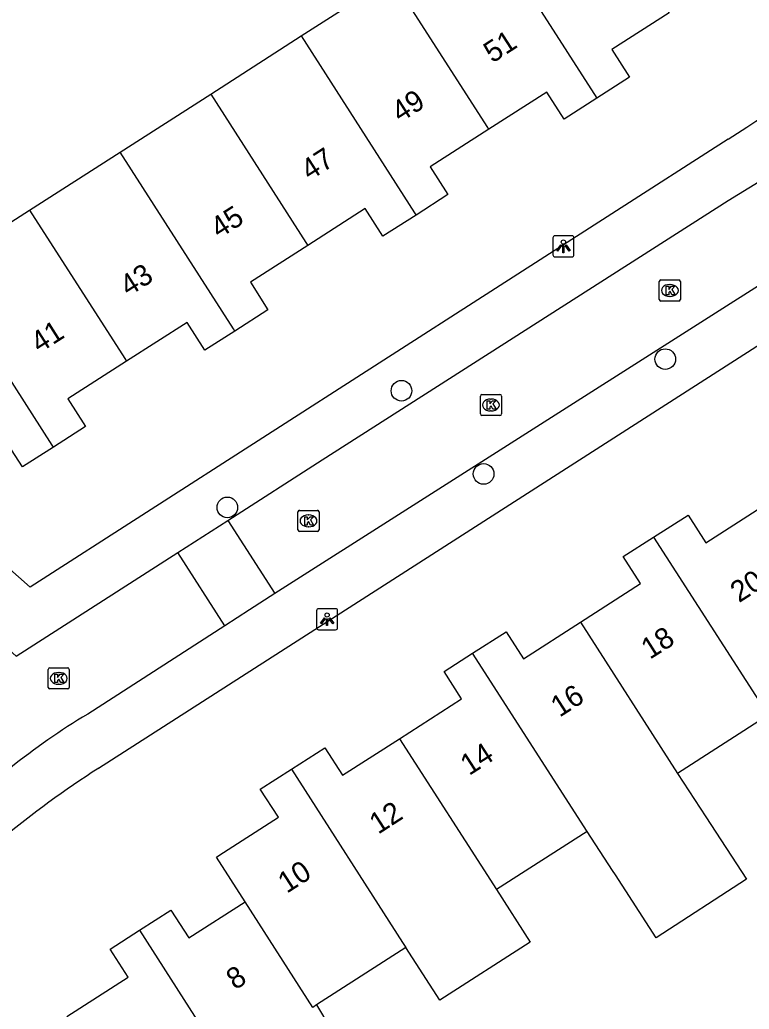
# Model space of a CAD drawing. Extents: x 158474 to 159560, y 388525 to 389605.
# Drawn here: x 159221.57 to 159256.14, y 389276.44 to 389323.35 of the extents above; entities that cross this region are included whole.
import ezdxf

# ---------------------------------------------------------------- set-up
doc = ezdxf.new("R2010")
doc.units = 0
for name, color, linetype in [('IMGEO_Boom', 7, 'Continuous'), ('IMGEO_Kolk', 7, 'Continuous'), ('IMGEO_Lichtpunt', 7, 'Continuous'), ('IMGEO_Pand', 7, 'Continuous'), ('IMGEO_Pand_nummerreeks', 7, 'Continuous'), ('IMGEO_Rijbaan_lokaal_open', 7, 'Continuous'), ('IMGEO_Voetpad_open', 7, 'Continuous')]:
    doc.layers.add(name, color=color, linetype=linetype)

msp = doc.modelspace()

# ---------------------------------------------------------------- linework, layer by layer
at = {"layer": 'IMGEO_Boom'}
for centre in [(159252.159, 389307.261), (159239.657, 389305.76), (159243.55, 389301.817), (159231.404, 389300.229)]:
    msp.add_circle(centre, 0.489, dxfattribs=at)
at = {"layer": 'IMGEO_Kolk'}
for p, q in [((159251.878, 389310.09), (159251.878, 389310.942)), ((159251.953, 389311.016), (159252.805, 389311.016)), ((159252.366, 389310.796), (159252.391, 389310.796)), ((159252.879, 389310.942), (159252.879, 389310.09)), ((159252.805, 389310.016), (159251.953, 389310.016)), ((159252.389, 389310.236), (159252.364, 389310.236)), ((159243.471, 389305.585), (159244.323, 389305.585)), ((159243.396, 389304.659), (159243.396, 389305.511)), ((159243.884, 389305.365), (159243.909, 389305.365)), ((159244.397, 389305.511), (159244.397, 389304.659)), ((159243.907, 389304.805), (159243.882, 389304.805)), ((159244.323, 389304.585), (159243.471, 389304.585)), ((159234.75, 389299.165), (159234.75, 389300.017)), ((159234.825, 389300.091), (159235.677, 389300.091)), ((159235.751, 389300.017), (159235.751, 389299.165)), ((159235.238, 389299.871), (159235.263, 389299.871)), ((159235.677, 389299.091), (159234.825, 389299.091)), ((159235.261, 389299.311), (159235.236, 389299.311)), ((159222.913, 389291.697), (159222.913, 389292.549)), ((159222.988, 389292.623), (159223.84, 389292.623)), ((159223.914, 389292.549), (159223.914, 389291.697)), ((159223.401, 389292.403), (159223.426, 389292.403)), ((159223.84, 389291.623), (159222.988, 389291.623)), ((159223.424, 389291.843), (159223.399, 389291.843))]:
    msp.add_line(p, q, dxfattribs=at)
for points in [[(159251.878, 389310.09), (159251.878, 389310.942)], [(159251.953, 389311.016), (159252.805, 389311.016)], [(159252.199, 389310.716), (159252.322, 389310.716), (159252.322, 389310.565), (159252.452, 389310.716), (159252.616, 389310.716), (159252.47, 389310.565), (159252.623, 389310.316), (159252.471, 389310.316), (159252.386, 389310.48), (159252.322, 389310.413), (159252.322, 389310.316), (159252.199, 389310.316), (159252.199, 389310.716)], [(159252.879, 389310.942), (159252.879, 389310.09)], [(159252.805, 389310.016), (159251.953, 389310.016)], [(159243.471, 389305.585), (159244.323, 389305.585)], [(159243.396, 389304.659), (159243.396, 389305.511)], [(159243.717, 389305.285), (159243.84, 389305.285), (159243.84, 389305.134), (159243.97, 389305.285), (159244.134, 389305.285), (159243.988, 389305.134), (159244.141, 389304.885), (159243.989, 389304.885), (159243.904, 389305.049), (159243.84, 389304.982), (159243.84, 389304.885), (159243.717, 389304.885), (159243.717, 389305.285)], [(159244.397, 389305.511), (159244.397, 389304.659)], [(159244.323, 389304.585), (159243.471, 389304.585)], [(159234.75, 389299.165), (159234.75, 389300.017)], [(159234.825, 389300.091), (159235.677, 389300.091)], [(159235.751, 389300.017), (159235.751, 389299.165)], [(159235.071, 389299.791), (159235.194, 389299.791), (159235.194, 389299.64), (159235.324, 389299.791), (159235.488, 389299.791), (159235.342, 389299.64), (159235.495, 389299.391), (159235.343, 389299.391), (159235.258, 389299.555), (159235.194, 389299.488), (159235.194, 389299.391), (159235.071, 389299.391), (159235.071, 389299.791)], [(159235.677, 389299.091), (159234.825, 389299.091)], [(159222.913, 389291.697), (159222.913, 389292.549)], [(159222.988, 389292.623), (159223.84, 389292.623)], [(159223.914, 389292.549), (159223.914, 389291.697)], [(159223.234, 389292.323), (159223.357, 389292.323), (159223.357, 389292.172), (159223.487, 389292.323), (159223.651, 389292.323), (159223.505, 389292.172), (159223.658, 389291.923), (159223.506, 389291.923), (159223.421, 389292.087), (159223.357, 389292.02), (159223.357, 389291.923), (159223.234, 389291.923), (159223.234, 389292.323)], [(159223.84, 389291.623), (159222.988, 389291.623)]]:
    msp.add_lwpolyline(points, dxfattribs=at)
for centre, start, end in [((159251.955, 389310.94), 91.552, 178.448), ((159251.955, 389310.94), 91.552, 178.448), ((159252.803, 389310.94), 1.552, 88.448), ((159252.803, 389310.94), 1.552, 88.448), ((159251.955, 389310.092), 181.552, 268.448), ((159251.955, 389310.092), 181.552, 268.448), ((159252.803, 389310.092), 271.552, 358.448), ((159252.803, 389310.092), 271.552, 358.448), ((159243.473, 389305.509), 91.552, 178.448), ((159243.473, 389305.509), 91.552, 178.448), ((159244.321, 389305.509), 1.552, 88.448), ((159244.321, 389305.509), 1.552, 88.448), ((159243.473, 389304.661), 181.552, 268.448), ((159243.473, 389304.661), 181.552, 268.448), ((159244.321, 389304.661), 271.552, 358.448), ((159244.321, 389304.661), 271.552, 358.448), ((159234.827, 389300.015), 91.552, 178.448), ((159234.827, 389300.015), 91.552, 178.448), ((159235.675, 389300.015), 1.552, 88.448), ((159235.675, 389300.015), 1.552, 88.448), ((159234.827, 389299.167), 181.552, 268.448), ((159234.827, 389299.167), 181.552, 268.448), ((159235.675, 389299.167), 271.552, 358.448), ((159235.675, 389299.167), 271.552, 358.448), ((159222.99, 389292.547), 91.552, 178.448), ((159222.99, 389292.547), 91.552, 178.448), ((159223.838, 389292.547), 1.552, 88.448), ((159223.838, 389292.547), 1.552, 88.448), ((159222.99, 389291.699), 181.552, 268.448), ((159222.99, 389291.699), 181.552, 268.448), ((159223.838, 389291.699), 271.552, 358.448), ((159223.838, 389291.699), 271.552, 358.448)]:
    msp.add_arc(centre, 0.0765, start, end, dxfattribs=at)
for centre, major_axis, ratio, start_param, end_param in [((159252.365, 389310.516), (-0.387, 0.002), 0.722429, 4.712389, 7.853982), ((159252.39, 389310.516), (-0.39, 0.002), 0.717154, 1.570796, 4.712389), ((159243.883, 389305.085), (-0.387, 0.002), 0.722429, 4.712389, 7.853982), ((159243.908, 389305.085), (-0.39, 0.002), 0.717154, 1.570796, 4.712389), ((159235.237, 389299.591), (-0.387, 0.002), 0.722429, 4.712389, 7.853982), ((159235.262, 389299.591), (-0.39, 0.002), 0.717154, 1.570796, 4.712389), ((159223.4, 389292.123), (-0.387, 0.002), 0.722429, 4.712389, 7.853982), ((159223.425, 389292.123), (-0.39, 0.002), 0.717154, 1.570796, 4.712389)]:
    msp.add_ellipse(centre, major_axis=major_axis, ratio=ratio, start_param=start_param, end_param=end_param, dxfattribs=at)
at = {"layer": 'IMGEO_Lichtpunt'}
for p, q in [((159247.736, 389313.107), (159246.928, 389313.107)), ((159247.736, 389313.107), (159246.928, 389313.107)), ((159246.834, 389313.012), (159246.834, 389312.205)), ((159246.834, 389313.012), (159246.834, 389312.205)), ((159247.83, 389312.205), (159247.83, 389313.012)), ((159247.83, 389312.205), (159247.83, 389313.012)), ((159246.928, 389312.111), (159247.736, 389312.111)), ((159246.928, 389312.111), (159247.736, 389312.111)), ((159235.634, 389295.334), (159235.634, 389294.527)), ((159235.634, 389295.334), (159235.634, 389294.527)), ((159236.536, 389295.429), (159235.728, 389295.429)), ((159236.536, 389295.429), (159235.728, 389295.429)), ((159236.63, 389294.527), (159236.63, 389295.334)), ((159236.63, 389294.527), (159236.63, 389295.334)), ((159235.728, 389294.433), (159236.536, 389294.433)), ((159235.728, 389294.433), (159236.536, 389294.433))]:
    msp.add_line(p, q, dxfattribs=at)
for points in [[(159247.208, 389312.676), (159247.247, 389312.648), (159247.059, 389312.386), (159247.021, 389312.413), (159247.208, 389312.676)], [(159247.31, 389312.628), (159247.357, 389312.628), (159247.357, 389312.306), (159247.31, 389312.306), (159247.31, 389312.628)], [(159247.42, 389312.648), (159247.458, 389312.675), (159247.645, 389312.413), (159247.606, 389312.385), (159247.42, 389312.648)], [(159236.008, 389294.998), (159236.047, 389294.97), (159235.859, 389294.708), (159235.821, 389294.735), (159236.008, 389294.998)], [(159236.11, 389294.95), (159236.157, 389294.95), (159236.157, 389294.628), (159236.11, 389294.628), (159236.11, 389294.95)], [(159236.22, 389294.97), (159236.258, 389294.997), (159236.445, 389294.735), (159236.406, 389294.707), (159236.22, 389294.97)]]:
    msp.add_lwpolyline(points, dxfattribs=at)
for centre in [(159247.333, 389312.81), (159236.133, 389295.132)]:
    msp.add_circle(centre, 0.0994, dxfattribs=at)
for centre, start, end in [((159246.928, 389313.012), 90, 180), ((159246.928, 389313.012), 90, 180), ((159247.736, 389313.012), 0, 90), ((159247.736, 389313.012), 0, 90), ((159246.928, 389312.205), 180, 270), ((159246.928, 389312.205), 180, 270), ((159247.736, 389312.205), 270, 0), ((159247.736, 389312.205), 270, 360), ((159235.728, 389295.334), 90, 180), ((159235.728, 389295.334), 90, 180), ((159236.536, 389295.334), 0, 90), ((159236.536, 389295.334), 0, 90), ((159235.728, 389294.527), 180, 270), ((159235.728, 389294.527), 180, 270), ((159236.536, 389294.527), 270, 0), ((159236.536, 389294.527), 270, 360)]:
    msp.add_arc(centre, 0.0946, start, end, dxfattribs=at)
at = {"layer": 'IMGEO_Pand'}
for points in [[(159243.494, 389328.09), (159248.916, 389319.632)], [(159250.998, 389325.801), (159252.342, 389323.686), (159249.627, 389321.944), (159250.47, 389320.629), (159248.916, 389319.632)], [(159234.908, 389322.583), (159239.201, 389325.336)], [(159243.801, 389318.161), (159243.714, 389318.296), (159239.201, 389325.336)], [(159230.616, 389319.829), (159234.908, 389322.583)], [(159234.908, 389322.583), (159240.282, 389314.196), (159240.349, 389314.091)], [(159226.322, 389317.075), (159230.616, 389319.829)], [(159230.616, 389319.829), (159235.125, 389312.791), (159235.217, 389312.648)], [(159248.916, 389319.632), (159247.368, 389318.639), (159246.546, 389319.921), (159243.801, 389318.161)], [(159243.801, 389318.161), (159241.015, 389316.374), (159241.858, 389315.059), (159240.349, 389314.091)], [(159222.03, 389314.322), (159226.322, 389317.075)], [(159231.758, 389308.592), (159231.694, 389308.691), (159226.322, 389317.075)], [(159217.737, 389311.568), (159222.03, 389314.322)], [(159222.03, 389314.322), (159226.54, 389307.288), (159226.624, 389307.157)], [(159240.349, 389314.091), (159238.78, 389313.085), (159237.94, 389314.394), (159235.217, 389312.648)], [(159235.217, 389312.648), (159232.495, 389310.902), (159233.33, 389309.6), (159231.758, 389308.592)], [(159223.166, 389303.09), (159221.7, 389302.15), (159220.832, 389303.503), (159217.915, 389301.632), (159215.216, 389305.841), (159213.348, 389308.753), (159217.737, 389311.568)], [(159223.166, 389303.09), (159223.105, 389303.185), (159217.737, 389311.568)], [(159231.758, 389308.592), (159230.339, 389307.682), (159229.494, 389308.999), (159226.624, 389307.157)], [(159226.624, 389307.157), (159223.847, 389305.376), (159224.687, 389304.066), (159223.166, 389303.09)], [(159251.609, 389298.826), (159253.238, 389299.87), (159254.08, 389298.557), (159256.743, 389300.265)], [(159248.136, 389294.791), (159250.991, 389296.623), (159250.17, 389297.903), (159251.609, 389298.826)], [(159251.609, 389298.826), (159257.04, 389290.372)], [(159243.028, 389293.313), (159244.615, 389294.331), (159245.433, 389293.057), (159248.136, 389294.791)], [(159248.136, 389294.791), (159252.747, 389287.618)], [(159239.562, 389289.265), (159242.506, 389291.154), (159241.677, 389292.446), (159243.028, 389293.313)], [(159248.455, 389284.865), (159243.028, 389293.313)], [(159257.04, 389290.372), (159252.747, 389287.618)], [(159234.438, 389287.812), (159236.024, 389288.829), (159236.857, 389287.53), (159239.562, 389289.265)], [(159239.562, 389289.265), (159244.162, 389282.111)], [(159232.242, 389281.534), (159230.884, 389283.651), (159231.004, 389283.728), (159233.822, 389285.536), (159232.967, 389286.868), (159234.438, 389287.812)], [(159234.438, 389287.812), (159239.713, 389279.601), (159239.87, 389279.357)], [(159252.747, 389287.618), (159254.086, 389285.558), (159256.005, 389282.605), (159251.73, 389279.826), (159249.794, 389282.805), (159249.658, 389283.014), (159248.455, 389284.865)], [(159248.455, 389284.865), (159244.162, 389282.111)], [(159244.162, 389282.111), (159245.761, 389279.624), (159241.471, 389276.865), (159239.87, 389279.357)], [(159227.241, 389280.18), (159228.729, 389281.135), (159229.572, 389279.821), (159232.242, 389281.534)], [(159235.634, 389276.64), (159235.455, 389276.525), (159232.242, 389281.534)], [(159223.796, 389276.09), (159226.71, 389277.96), (159225.856, 389279.292), (159227.241, 389280.18)], [(159227.241, 389280.18), (159232.565, 389271.857)], [(159239.87, 389279.357), (159235.634, 389276.64)], [(159235.634, 389276.64), (159236.854, 389274.608), (159232.565, 389271.857)]]:
    msp.add_lwpolyline(points, dxfattribs=at)
at = {"layer": 'IMGEO_Rijbaan_lokaal_open'}
for points in [[(159231.427, 389299.616), (159235.893, 389302.485), (159255.147, 389314.78)], [(159258.833, 389312.17), (159233.658, 389296.144)], [(159229.054, 389298.091), (159231.427, 389299.616)], [(159231.427, 389299.616), (159233.658, 389296.144)], [(159220.176, 389294.249), (159221.398, 389293.172), (159229.054, 389298.091)], [(159231.283, 389294.623), (159229.054, 389298.091)], [(159233.658, 389296.144), (159232.456, 389295.379), (159231.283, 389294.623)], [(159231.283, 389294.623), (159224.784, 389290.431)]]:
    msp.add_lwpolyline(points, dxfattribs=at)
for centre, radius, start, end in [((159219.692, 389373.907), 68.942, 300.94907, 316.19343), ((159241.247, 389262.929), 32.053, 120.9043, 128.9333)]:
    msp.add_arc(centre, radius, start, end, dxfattribs=at)
at = {"layer": 'IMGEO_Voetpad_open'}
for points in [[(159255.138, 389317.689), (159222.058, 389296.443), (159220.385, 389297.919)], [(159225.305, 389287.868), (159261.214, 389310.895)]]:
    msp.add_lwpolyline(points, dxfattribs=at)
for centre, radius, start, end in [((159217.993, 389376.799), 69.812, 302.14536, 315.87043), ((159250.269, 389248.842), 46.327, 122.6059, 136.7597)]:
    msp.add_arc(centre, radius, start, end, dxfattribs=at)

# ---------------------------------------------------------------- texts
at = {"layer": 'IMGEO_Pand_nummerreeks'}
for s, rotation, p in [('51', 32.8989, (159243.968, 389321.271)), ('49', 32.7101, (159239.599, 389318.456)), ('47', 32.7101, (159235.307, 389315.7)), ('45', 32.5743, (159231.015, 389312.954)), ('43', 32.5743, (159226.719, 389310.209)), ('41', 32.3942, (159222.495, 389307.522)), ('20', 32.4561, (159255.656, 389295.688)), ('18', 32.4561, (159251.43, 389293)), ('16', 32.8018, (159247.15, 389290.254)), ('14', 32.8016, (159242.864, 389287.491)), ('12', 32.8992, (159238.554, 389284.707)), ('10', 32.8992, (159234.22, 389281.904)), ('8', 32.8003, (159231.77, 389277.327))]:
    msp.add_text(s, height=1, rotation=rotation, dxfattribs=at).set_placement(p)

doc.saveas('drawing.dxf')
